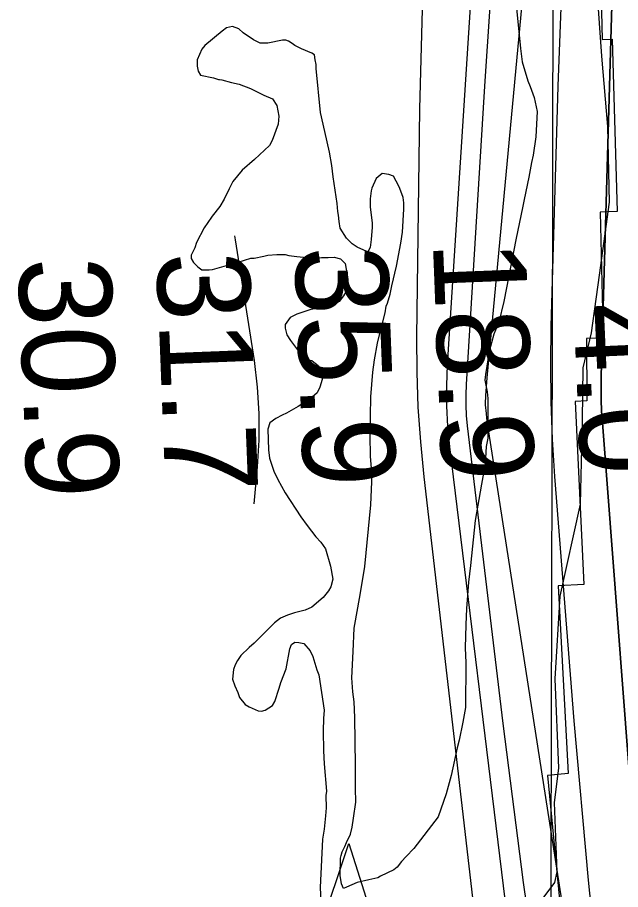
# Model space of a CAD drawing. Extents: x 3177185 to 3215018, y 812988 to 838321.
# Drawn here: x 3196682 to 3197117, y 821583 to 822213 of the extents above; entities that cross this region are included whole.
import ezdxf

# ---------------------------------------------------------------- set-up
doc = ezdxf.new("R2010")
doc.units = 0
for name, color, linetype in [('V-CHAN-NAID', 7, 'Continuous'), ('V-GRID-MAJR', 7, 'Continuous'), ('V-RIVR-EDGE', 7, 'Continuous'), ('V-RIVR-RANG', 7, 'Continuous'), ('V-RRAP-RVMT', 7, 'Continuous'), ('V-SITE-VEGE', 7, 'Continuous'), ('V-TOPO-DPTH', 7, 'Continuous'), ('V-TOPO-MAJR', 7, 'Continuous'), ('V-TOPO-MINR', 7, 'Continuous'), ('V-TOPO-WATR', 7, 'Continuous')]:
    doc.layers.add(name, color=color, linetype=linetype)

msp = doc.modelspace()

# ---------------------------------------------------------------- linework, layer by layer
at = {"layer": 'V-CHAN-NAID'}
msp.add_lwpolyline([(3196909.36, 821552.42), (3196899.77, 821552.49), (3196920.9, 821615.98), (3196941.12, 821552.2), (3196931.53, 821552.27), (3196929.96, 821552.84), (3196927.86, 821553.46), (3196925.82, 821553.92), (3196923.78, 821554.22), (3196922.62, 821554.34), (3196921.08, 821554.42), (3196919.36, 821554.42), (3196917.99, 821554.35), (3196916.08, 821554.15), (3196914.72, 821553.93), (3196912.94, 821553.54), (3196911.41, 821553.12), (3196910.37, 821552.79)], close=True, dxfattribs=at)
at = {"layer": 'V-GRID-MAJR'}
msp.add_spline([(3197059.69, 818362.7), (3197073.79, 824421.51), (3197087.9, 830483.79), (3197102, 836546.11), (3197102.01, 836549.53)], degree=3, dxfattribs=at)
at = {"layer": 'V-RIVR-EDGE'}
msp.add_lwpolyline([(3197098.55, 822256.55), (3197103.59, 822184.82), (3197107.81, 822133.95), (3197108.98, 822079.18), (3197101.9, 822026.6), (3197096.14, 821984.89), (3197090, 821959.69), (3197089.47, 821921.87), (3197088.01, 821861.02), (3197073.5, 821794.55), (3197069.88, 821735.01), (3197072.33, 821670.24), (3197069.22, 821645.47), (3197071.27, 821595.47), (3197069.51, 821587.65), (3197061.23, 821576.37)], dxfattribs=at)
at = {"layer": 'V-RRAP-RVMT'}
for p, q in [((3197101.07, 822329.79), (3197104.02, 822196.9)), ((3197104.02, 822196.9), (3197111.17, 822197.07)), ((3197111.17, 822197.07), (3197114.91, 822072.52)), ((3197114.91, 822072.52), (3197102.46, 822072.14)), ((3197102.46, 822072.14), (3197104.73, 821981.08)), ((3197104.73, 821981.08), (3197092.55, 821980.7)), ((3197092.55, 821980.7), (3197092.86, 821935.7)), ((3197092.86, 821935.7), (3197084.36, 821935.28)), ((3197084.36, 821935.28), (3197090.72, 821803.02)), ((3197090.72, 821803.02), (3197072.19, 821802.01)), ((3197072.19, 821802.01), (3197079.45, 821666.45)), ((3197079.45, 821666.45), (3197064.43, 821665.14)), ((3197064.43, 821665.14), (3197077.92, 821527.25))]:
    msp.add_line(p, q, dxfattribs=at)
at = {"layer": 'V-SITE-VEGE'}
for p, q in [((3197042.19, 822219.39), (3197044.89, 822190.31)), ((3196829.43, 822202.78), (3196816.86, 822192.6)), ((3196832.51, 822205.28), (3196829.43, 822202.78)), ((3196836.95, 822206.12), (3196832.51, 822205.28)), ((3196841.41, 822204.55), (3196836.95, 822206.12)), ((3196844.67, 822201.75), (3196841.41, 822204.55)), ((3196852, 822196.57), (3196844.67, 822201.75)), ((3196856.87, 822194.19), (3196852, 822196.57)), ((3196862.53, 822194.24), (3196856.87, 822194.19)), ((3196873.02, 822196.36), (3196862.53, 822194.24)), ((3196875.45, 822196.39), (3196873.02, 822196.36)), ((3196877.48, 822195.59), (3196875.45, 822196.39)), ((3196879.92, 822194), (3196877.48, 822195.59)), ((3196814.87, 822189.75), (3196811.31, 822182.03)), ((3196816.86, 822192.6), (3196814.87, 822189.75)), ((3196881.95, 822192.4), (3196879.92, 822194)), ((3196886.83, 822190.02), (3196881.95, 822192.4)), ((3196894.13, 822186.86), (3196886.83, 822190.02)), ((3197044.89, 822190.31), (3197046.19, 822180.61)), ((3196811.31, 822182.03), (3196811.35, 822177.59)), ((3196896.17, 822185.67), (3196894.13, 822186.86)), ((3196896.6, 822182.03), (3196896.17, 822185.67)), ((3196897.44, 822178.81), (3196896.6, 822182.03)), ((3196811.35, 822177.59), (3196812.19, 822173.96)), ((3196897.47, 822175.97), (3196897.44, 822178.81)), ((3196900.6, 822144.07), (3196897.47, 822175.97)), ((3197046.19, 822180.61), (3197050.37, 822166.91)), ((3196812.19, 822173.96), (3196813.83, 822171.14)), ((3196813.83, 822171.14), (3196823.15, 822169.21)), ((3196823.15, 822169.21), (3196826.8, 822168.03)), ((3196826.8, 822168.03), (3196827.53, 822167.92)), ((3196827.53, 822167.92), (3196829.23, 822167.65)), ((3196829.23, 822167.65), (3196836.12, 822165.69)), ((3196836.12, 822165.69), (3196841.79, 822164.54)), ((3196841.79, 822164.54), (3196849.91, 822161.38)), ((3197050.37, 822166.91), (3197052.02, 822162.88)), ((3197052.02, 822162.88), (3197054.93, 822154.83)), ((3196849.91, 822161.38), (3196859.65, 822156.62)), ((3196859.65, 822156.62), (3196865.74, 822153.85)), ((3196865.74, 822153.85), (3196869.02, 822149.03)), ((3197054.93, 822154.83), (3197057.04, 822144.74)), ((3196869.02, 822149.03), (3196870.31, 822141.36)), ((3196903.56, 822130.35), (3196900.6, 822144.07)), ((3197057.04, 822144.74), (3197056, 822126.54)), ((3196870.31, 822141.36), (3196869.96, 822135.69)), ((3196869.96, 822135.69), (3196865.62, 822123.93)), ((3196906.94, 822115.43), (3196903.56, 822130.35)), ((3197056, 822126.54), (3197054.11, 822113.18)), ((3196863.63, 822120.27), (3196852.82, 822110.06)), ((3196865.62, 822123.93), (3196863.63, 822120.27)), ((3196908.65, 822105.74), (3196906.94, 822115.43)), ((3197054.11, 822113.18), (3197052.95, 822107.91)), ((3196852.82, 822110.06), (3196844, 822102.3)), ((3197052.95, 822107.91), (3197051.02, 822097.38)), ((3196844, 822102.3), (3196837.2, 822094.15)), ((3196909.53, 822097.66), (3196908.65, 822105.74)), ((3196945.08, 822100.02), (3196940.67, 822096.34)), ((3196949.94, 822099.26), (3196945.08, 822100.02)), ((3196837.2, 822094.15), (3196834.42, 822088.87)), ((3196912.54, 822078.29), (3196909.53, 822097.66)), ((3196940.67, 822096.34), (3196937.5, 822089.44)), ((3196953.19, 822098.08), (3196949.94, 822099.26)), ((3196955.24, 822094.46), (3196953.19, 822098.08)), ((3196957.3, 822090.43), (3196955.24, 822094.46)), ((3197051.02, 822097.38), (3197047.54, 822081.18)), ((3196834.42, 822088.87), (3196830.85, 822081.56)), ((3196937.12, 822087.41), (3196936.36, 822081.75)), ((3196937.5, 822089.44), (3196937.12, 822087.41)), ((3196959.37, 822085.2), (3196957.3, 822090.43)), ((3196830.85, 822081.56), (3196827.67, 822076.27)), ((3196936.36, 822081.75), (3196936.42, 822075.68)), ((3196960.2, 822082.78), (3196959.37, 822085.2)), ((3196960.64, 822078.74), (3196960.2, 822082.78)), ((3197047.54, 822081.18), (3197046.38, 822075.1)), ((3196827.67, 822076.27), (3196822.16, 822069.17)), ((3196913, 822072.63), (3196912.54, 822078.29)), ((3196936.42, 822075.68), (3196937.74, 822064.38)), ((3196960.69, 822074.3), (3196960.64, 822078.74)), ((3197046.38, 822075.1), (3197041.74, 822053.23)), ((3196821.68, 822068.53), (3196816.49, 822060.8)), ((3196822.16, 822069.17), (3196821.68, 822068.53)), ((3196913.43, 822069.81), (3196913, 822072.63)), ((3196913.88, 822065.36), (3196913.43, 822069.81)), ((3196959.63, 822057.71), (3196960.69, 822074.3)), ((3196914.73, 822060.52), (3196913.88, 822065.36)), ((3196937.74, 822064.38), (3196937.77, 822061.14)), ((3196816.49, 822060.8), (3196810.93, 822050.24)), ((3196919.25, 822053.29), (3196914.73, 822060.52)), ((3196937.77, 822061.14), (3196937.04, 822052.24)), ((3196958.5, 822049.61), (3196959.63, 822057.71)), ((3196810.93, 822050.24), (3196809.76, 822046.19)), ((3196923.33, 822049.28), (3196919.25, 822053.29)), ((3196926.99, 822046.89), (3196923.33, 822049.28)), ((3196937.04, 822052.24), (3196936.29, 822046.58)), ((3196955.42, 822033.01), (3196958.5, 822049.61)), ((3197041.74, 822053.23), (3197032.87, 822007.46)), ((3196809.76, 822046.19), (3196806.98, 822040.91)), ((3196931.86, 822044.51), (3196926.99, 822046.89)), ((3196934.7, 822043.33), (3196931.86, 822044.51)), ((3196936.29, 822046.58), (3196934.7, 822043.33)), ((3196806.98, 822040.91), (3196807, 822038.48)), ((3196807, 822038.48), (3196808.65, 822035.67)), ((3196840.98, 822035.97), (3196850.25, 822038.89)), ((3196850.25, 822038.89), (3196852.68, 822038.91)), ((3196852.68, 822038.91), (3196859.54, 822040.19)), ((3196859.54, 822040.19), (3196862.36, 822041.03)), ((3196862.36, 822041.03), (3196868.83, 822041.49)), ((3196868.83, 822041.49), (3196874.89, 822041.55)), ((3196874.89, 822041.55), (3196877.73, 822040.77)), ((3196877.73, 822040.77), (3196883.39, 822040.01)), ((3196883.39, 822040.01), (3196895.53, 822038.91)), ((3196895.53, 822038.91), (3196901.19, 822039.37)), ((3196901.19, 822039.37), (3196906.04, 822039.42)), ((3196906.04, 822039.42), (3196910.48, 822039.46)), ((3196910.48, 822039.46), (3196914.94, 822038.29)), ((3196914.94, 822038.29), (3196918.21, 822035.08)), ((3196808.65, 822035.67), (3196811.91, 822032.46)), ((3196811.91, 822032.46), (3196814.76, 822030.47)), ((3196814.76, 822030.47), (3196820.07, 822030.52)), ((3196820.07, 822030.52), (3196822.44, 822030.54)), ((3196822.44, 822030.54), (3196840.98, 822035.97)), ((3196918.21, 822035.08), (3196919.92, 822025.4)), ((3196951.91, 822018.83), (3196955.42, 822033.01)), ((3196919.92, 822025.4), (3196920.34, 822023.38)), ((3196919.97, 822019.33), (3196918.81, 822014.47)), ((3196920.34, 822023.38), (3196919.97, 822019.33)), ((3196950.76, 822012.75), (3196951.91, 822018.83)), ((3196917.21, 822011.63), (3196914.02, 822007.56)), ((3196918.81, 822014.47), (3196917.21, 822011.63)), ((3196948.8, 822006.27), (3196950.76, 822012.75)), ((3196914.02, 822007.56), (3196909.2, 822004.28)), ((3196948.01, 822004.24), (3196948.8, 822006.27)), ((3197032.87, 822007.46), (3197029.38, 821992.48)), ((3196893.46, 822001.7), (3196883.38, 821998.37)), ((3196897.49, 822002.55), (3196893.46, 822001.7)), ((3196906.38, 822003.04), (3196897.49, 822002.55)), ((3196909.2, 822004.28), (3196906.38, 822003.04)), ((3196943.35, 821984.39), (3196947.25, 821999.38)), ((3196947.25, 821999.38), (3196948.01, 822004.24)), ((3196878.55, 821995.9), (3196874.96, 821991.02)), ((3196883.38, 821998.37), (3196878.55, 821995.9)), ((3196874.96, 821991.02), (3196874.99, 821988.19)), ((3196874.99, 821988.19), (3196876.25, 821983.35)), ((3197029.38, 821992.48), (3197025.82, 821983.95)), ((3196876.25, 821983.35), (3196878.71, 821979.33)), ((3196941.79, 821977.5), (3196943.35, 821984.39)), ((3197025.82, 821983.95), (3197022.3, 821971.39)), ((3196878.71, 821979.33), (3196886.08, 821969.7)), ((3196939.48, 821965.35), (3196941.79, 821977.5)), ((3196886.08, 821969.7), (3196892.18, 821965.31)), ((3197022.3, 821971.39), (3197019.63, 821954.79)), ((3196892.18, 821965.31), (3196894.21, 821964.92)), ((3196894.21, 821964.92), (3196896.65, 821962.92)), ((3196896.65, 821962.92), (3196898.69, 821961.33)), ((3196898.69, 821961.33), (3196900.75, 821957.71)), ((3196938.35, 821956.45), (3196939.48, 821965.35)), ((3196900.75, 821957.71), (3196901.62, 821951.25)), ((3196936.91, 821938.64), (3196938.35, 821956.45)), ((3197019.63, 821954.79), (3197019.26, 821950.74)), ((3196901.62, 821951.25), (3196900.05, 821945.57)), ((3197019.26, 821950.74), (3197020.96, 821942.27)), ((3196900.05, 821945.57), (3196898.07, 821941.51)), ((3197020.96, 821942.27), (3197021.41, 821937.42)), ((3196892.86, 821937.01), (3196884.42, 821931.68)), ((3196898.07, 821941.51), (3196892.86, 821937.01)), ((3196936.36, 821910.74), (3196936.91, 821938.64)), ((3197021.41, 821937.42), (3197021.27, 821908.72)), ((3196884.42, 821931.68), (3196875.98, 821926.75)), ((3196872.75, 821925.5), (3196868.33, 821923.04)), ((3196875.98, 821926.75), (3196872.75, 821925.5)), ((3196863.91, 821919.76), (3196862.34, 821915.3)), ((3196868.33, 821923.04), (3196863.91, 821919.76)), ((3196862.34, 821915.3), (3196862.89, 821900.35)), ((3196936.5, 821895.79), (3196936.36, 821910.74)), ((3197021.27, 821908.72), (3197020.12, 821902.64)), ((3196862.89, 821900.35), (3196863.75, 821894.3)), ((3197020.12, 821902.64), (3197019.43, 821890.1)), ((3196863.75, 821894.3), (3196866.67, 821885.02)), ((3196937.4, 821886.9), (3196936.5, 821895.79)), ((3196937.48, 821877.2), (3196937.4, 821886.9)), ((3197019.43, 821890.1), (3197016.74, 821875.53)), ((3196866.67, 821885.02), (3196869.55, 821878.99)), ((3196869.55, 821878.99), (3196874.9, 821869.33)), ((3196936.83, 821860.62), (3196937.48, 821877.2)), ((3197016.74, 821875.53), (3197012.14, 821849.21)), ((3196874.9, 821869.33), (3196886.38, 821852.06)), ((3196932.4, 821816.11), (3196936.83, 821860.62)), ((3196886.38, 821852.06), (3196890.89, 821845.63)), ((3197012.14, 821849.21), (3197008.8, 821816.83)), ((3196890.89, 821845.63), (3196897.03, 821837.61)), ((3196897.03, 821837.61), (3196900.71, 821833.6)), ((3196900.71, 821833.6), (3196903.99, 821828.78)), ((3196903.99, 821828.78), (3196907.74, 821816.28)), ((3196907.74, 821816.28), (3196909.45, 821807)), ((3196929.35, 821797.08), (3196932.4, 821816.11)), ((3197008.8, 821816.83), (3197007.3, 821804.69)), ((3196909.45, 821807), (3196907.88, 821801.33)), ((3197007.3, 821804.69), (3197005.86, 821785.68)), ((3196906.29, 821798.48), (3196902.3, 821793.59)), ((3196907.88, 821801.33), (3196906.29, 821798.48)), ((3196902.3, 821793.59), (3196894.28, 821786.64)), ((3196927.43, 821786.15), (3196929.35, 821797.08)), ((3196889.45, 821784.58), (3196881.79, 821782.48)), ((3196894.28, 821786.64), (3196889.45, 821784.58)), ((3196924.74, 821771.57), (3196927.43, 821786.15)), ((3197005.86, 821785.68), (3197005.57, 821773.95)), ((3196871.71, 821778.75), (3196867.3, 821775.47)), ((3196876.54, 821780.82), (3196871.71, 821778.75)), ((3196881.79, 821782.48), (3196876.54, 821780.82)), ((3196867.3, 821775.47), (3196861.69, 821769.76)), ((3197005.57, 821773.95), (3197004.92, 821757.37)), ((3196861.69, 821769.76), (3196852.48, 821760.78)), ((3196924.09, 821754.58), (3196924.74, 821771.57)), ((3196852.48, 821760.78), (3196848.87, 821757.51)), ((3196878.39, 821756.58), (3196879.57, 821759.82)), ((3196879.57, 821759.82), (3196881.98, 821761.46)), ((3196881.98, 821761.46), (3196884.82, 821761.09)), ((3196884.82, 821761.09), (3196888.46, 821760.31)), ((3196888.46, 821760.31), (3196892.96, 821755.1)), ((3196848.87, 821757.51), (3196842.86, 821751.8)), ((3196875.7, 821742), (3196878.39, 821756.58)), ((3196892.96, 821755.1), (3196895.02, 821751.08)), ((3196923.06, 821735.58), (3196924.09, 821754.58)), ((3197004.92, 821757.37), (3197005.43, 821746.46)), ((3196840.47, 821748.13), (3196838.88, 821744.89)), ((3196842.86, 821751.8), (3196840.47, 821748.13)), ((3196895.02, 821751.08), (3196897.94, 821741.4)), ((3196837.71, 821741.64), (3196836.96, 821734.76)), ((3196838.88, 821744.89), (3196837.71, 821741.64)), ((3196871.75, 821732.26), (3196875.7, 821742)), ((3196897.94, 821741.4), (3196899.19, 821737.77)), ((3197005.43, 821746.46), (3197005.33, 821714.12)), ((3196836.96, 821734.76), (3196838.62, 821729.92)), ((3196899.19, 821737.77), (3196903.07, 821712.34)), ((3196923.96, 821725.48), (3196923.06, 821735.58)), ((3196838.62, 821729.92), (3196840.69, 821725.09)), ((3196867.44, 821718.47), (3196870.58, 821728.21)), ((3196870.58, 821728.21), (3196871.75, 821732.26)), ((3196840.69, 821725.09), (3196841.94, 821721.47)), ((3196924.84, 821718.21), (3196923.96, 821725.48)), ((3196841.94, 821721.47), (3196846.03, 821716.25)), ((3196846.03, 821716.25), (3196848.87, 821714.66)), ((3196860.62, 821712.35), (3196865.84, 821715.63)), ((3196865.84, 821715.63), (3196867.44, 821718.47)), ((3196925.35, 821706.9), (3196924.84, 821718.21)), ((3196848.87, 821714.66), (3196855.37, 821711.89)), ((3196855.37, 821711.89), (3196857.8, 821711.51)), ((3196857.8, 821711.51), (3196860.62, 821712.35)), ((3196903.07, 821712.34), (3196902.72, 821706.28)), ((3197005.33, 821714.12), (3197003.4, 821703.59)), ((3196902.72, 821706.28), (3196902.4, 821697.38)), ((3196925.68, 821672.54), (3196925.35, 821706.9)), ((3197003.4, 821703.59), (3197000.7, 821690.63)), ((3196902.4, 821697.38), (3196902.54, 821682.83)), ((3197000.7, 821690.63), (3196999.13, 821684.95)), ((3196999.13, 821684.95), (3196994.87, 821665.1)), ((3196902.54, 821682.83), (3196903.03, 821673.54)), ((3196903.03, 821673.54), (3196904.83, 821653.74)), ((3196925.77, 821662.83), (3196925.68, 821672.54)), ((3196994.87, 821665.1), (3196991.36, 821651.73)), ((3196925.83, 821655.96), (3196925.77, 821662.83)), ((3196904.83, 821653.74), (3196904.46, 821650.51)), ((3196925.93, 821645.86), (3196925.83, 821655.96)), ((3196904.46, 821650.51), (3196904.54, 821641.61)), ((3196991.36, 821651.73), (3196985.46, 821635.1)), ((3196904.54, 821641.61), (3196904.19, 821635.95)), ((3196924.42, 821634.12), (3196925.93, 821645.86)), ((3196904.19, 821635.95), (3196903.07, 821626.23)), ((3196923.27, 821627.64), (3196924.42, 821634.12)), ((3196985.46, 821635.1), (3196967.88, 821612.3)), ((3196922.1, 821622.78), (3196923.27, 821627.64)), ((3196903.07, 821626.23), (3196901.93, 821618.95)), ((3196919.33, 821616.69), (3196922.1, 821622.78)), ((3196901.93, 821618.95), (3196900.23, 821584.17)), ((3196918.15, 821613.85), (3196919.33, 821616.69)), ((3196915.38, 821607.35), (3196916.16, 821609.79)), ((3196916.16, 821609.79), (3196918.15, 821613.85)), ((3196967.88, 821612.3), (3196962.28, 821606.58)), ((3196914.71, 821592.79), (3196914.99, 821605.33)), ((3196914.99, 821605.33), (3196915.38, 821607.35)), ((3196959.08, 821602.91), (3196955.89, 821598.84)), ((3196962.28, 821606.58), (3196959.08, 821602.91)), ((3196953.48, 821596.8), (3196943.82, 821592.26)), ((3196955.89, 821598.84), (3196953.48, 821596.8)), ((3196915.57, 821586.74), (3196914.71, 821592.79)), ((3196935.35, 821589.75), (3196926.88, 821587.65)), ((3196941.81, 821591.03), (3196935.35, 821589.75)), ((3196943.82, 821592.26), (3196941.81, 821591.03)), ((3196900.23, 821584.17), (3196900.74, 821573.66)), ((3196917.22, 821583.52), (3196915.57, 821586.74)), ((3196919.23, 821584.34), (3196917.22, 821583.52)), ((3196926.88, 821587.65), (3196919.23, 821584.34))]:
    msp.add_line(p, q, dxfattribs=at)
at = {"layer": 'V-TOPO-DPTH'}
for points in [[(3197109.87, 822904.91), (3197020.7, 821952.47), (3197020.42, 821949.27), (3197020.16, 821946.06), (3197019.93, 821942.85), (3197019.73, 821939.64), (3197019.37, 821933.59), (3197019.37, 821933.21), (3197019.38, 821933.03), (3197019.39, 821932.84), (3197020.11, 821926.61), (3197020.51, 821923.31), (3197020.94, 821920.02), (3197021.4, 821916.73), (3197021.9, 821913.44), (3197184.89, 820867.48), (3197187.06, 820855.21), (3197189.54, 820843), (3197192.51, 820830.9), (3197195.81, 820818.87), (3197244.5, 820654.03)], [(3197279.51, 820630.33), (3197266.18, 820664.53), (3197260.99, 820677.75), (3197250.54, 820705.43), (3197240.58, 820733.27), (3197231.34, 820761.37), (3197222.59, 820789.63), (3197207.95, 820839.2), (3197206.96, 820842.82), (3197206.08, 820846.46), (3197205.34, 820850.13), (3197204.71, 820853.82), (3197185.92, 820979.43), (3197176.7, 821046.02), (3197168.43, 821112.72), (3197161.61, 821179.59), (3197155.74, 821246.57), (3197104.13, 821919.9), (3197103.62, 821928.29), (3197103.28, 821936.68), (3197103.22, 821945.07), (3197103.32, 821953.47), (3197124.13, 822682.06)], [(3197279.51, 820630.33), (3197266.18, 820664.53), (3197260.99, 820677.75), (3197250.54, 820705.43), (3197240.58, 820733.27), (3197231.34, 820761.37), (3197222.59, 820789.63), (3197207.95, 820839.2), (3197206.96, 820842.82), (3197206.08, 820846.46), (3197205.34, 820850.13), (3197204.71, 820853.82), (3197185.92, 820979.43), (3197176.7, 821046.02), (3197168.43, 821112.72), (3197161.61, 821179.59), (3197155.74, 821246.57), (3197104.13, 821919.9), (3197103.62, 821928.29), (3197103.28, 821936.68), (3197103.22, 821945.07), (3197103.32, 821953.47), (3197124.13, 822682.06)]]:
    msp.add_lwpolyline(points, dxfattribs=at)
at = {"layer": 'V-TOPO-MAJR'}
for points in [[(3196975.01, 822254.56), (3196972.01, 822146.82), (3196969.89, 821981.68), (3196970.05, 821956.43), (3196970.85, 821931.23), (3196972.63, 821906.07), (3196975.05, 821880.94), (3197045.82, 821270.34), (3197055.01, 821196.17)], [(3196852.51, 821861.36), (3196855.01, 821887.96), (3196856.11, 821907.25), (3196856.24, 821926.5), (3196854.95, 821945.71), (3196852.7, 821964.89), (3196839.19, 822051.98), (3196838.52, 822055.06)]]:
    msp.add_lwpolyline(points, dxfattribs=at)
at = {"layer": 'V-TOPO-MINR'}
for points in [[(3197109.87, 822904.91), (3197020.7, 821952.47), (3197020.42, 821949.27), (3197020.16, 821946.06), (3197019.93, 821942.85), (3197019.73, 821939.64), (3197019.37, 821933.59), (3197019.37, 821933.21), (3197019.38, 821933.03), (3197019.39, 821932.84), (3197020.11, 821926.61), (3197020.51, 821923.31), (3197020.94, 821920.02), (3197021.4, 821916.73), (3197021.9, 821913.44), (3197184.89, 820867.48), (3197187.06, 820855.21), (3197189.54, 820843), (3197192.51, 820830.9), (3197195.81, 820818.87), (3197244.5, 820654.03)], [(3197038.73, 822689.19), (3196991.95, 821961.65), (3196991.42, 821946.84), (3196991.43, 821932.04), (3196992.27, 821917.27), (3196993.66, 821902.52), (3197074.24, 821244.59), (3197083.76, 821175.75), (3197094.69, 821107.16), (3197107.75, 821038.93), (3197122.22, 820970.96), (3197139.63, 820895.02), (3197146.85, 820865.31), (3197154.59, 820835.74), (3197163.11, 820806.39), (3197172.15, 820777.18), (3197284.37, 820430.79)], [(3197026.68, 822278.45), (3197018.93, 822163.2), (3197005.62, 821947.62), (3197005.37, 821940.12), (3197005.38, 821932.63), (3197005.79, 821925.14), (3197006.48, 821917.67), (3197032.11, 821702.6), (3197047.01, 821587.78), (3197063.5, 821473.21), (3197082.38, 821359), (3197102.86, 821245.05), (3197173.43, 820874.43), (3197176.87, 820857.75), (3197180.63, 820841.15), (3197184.9, 820824.66), (3197189.49, 820808.26), (3197255.26, 820586.19)], [(3197076.36, 822276.88), (3197071.89, 822163.01), (3197066.95, 821989.38), (3197066.61, 821962.26), (3197066.85, 821935.15), (3197067.96, 821908.07), (3197069.65, 821881), (3197083.48, 821704.61), (3197093.77, 821589.5), (3197105.73, 821474.59), (3197120.19, 821359.96), (3197136.32, 821245.52), (3197194.84, 820860.66), (3197196.22, 820852.67), (3197197.82, 820844.73), (3197199.74, 820836.86), (3197201.88, 820829.04), (3197233.54, 820721.83), (3197252.48, 820660.72)]]:
    msp.add_lwpolyline(points, dxfattribs=at)
at = {"layer": 'V-TOPO-WATR'}
msp.add_lwpolyline([(3197124.13, 822682.06), (3197103.32, 821953.47), (3197103.22, 821945.07), (3197103.28, 821936.68), (3197103.62, 821928.29), (3197104.13, 821919.9), (3197155.74, 821246.57), (3197161.61, 821179.59), (3197168.43, 821112.72), (3197176.7, 821046.02), (3197185.92, 820979.43), (3197204.71, 820853.82), (3197205.34, 820850.13), (3197206.08, 820846.46), (3197206.96, 820842.82), (3197207.95, 820839.2), (3197222.59, 820789.63), (3197231.34, 820761.37), (3197240.58, 820733.27), (3197250.54, 820705.43), (3197260.99, 820677.75), (3197266.18, 820664.53), (3197279.51, 820630.33)], dxfattribs=at)

# ---------------------------------------------------------------- texts
at = {"layer": 'V-RIVR-RANG'}
for s, rotation, p in [('35.9', 272.22833, (3196881.71, 822046.67)), ('18.9', 272.22833, (3196981.63, 822050.8)), ('31.7', 272.22833, (3196781.81, 822042.28)), ('30.9', 272.22833, (3196681.88, 822038.41)), ('4.0', 272.49914, (3197083.14, 822005.47))]:
    msp.add_text(s, height=67, rotation=rotation, dxfattribs=at).set_placement(p)

doc.saveas('drawing.dxf')
